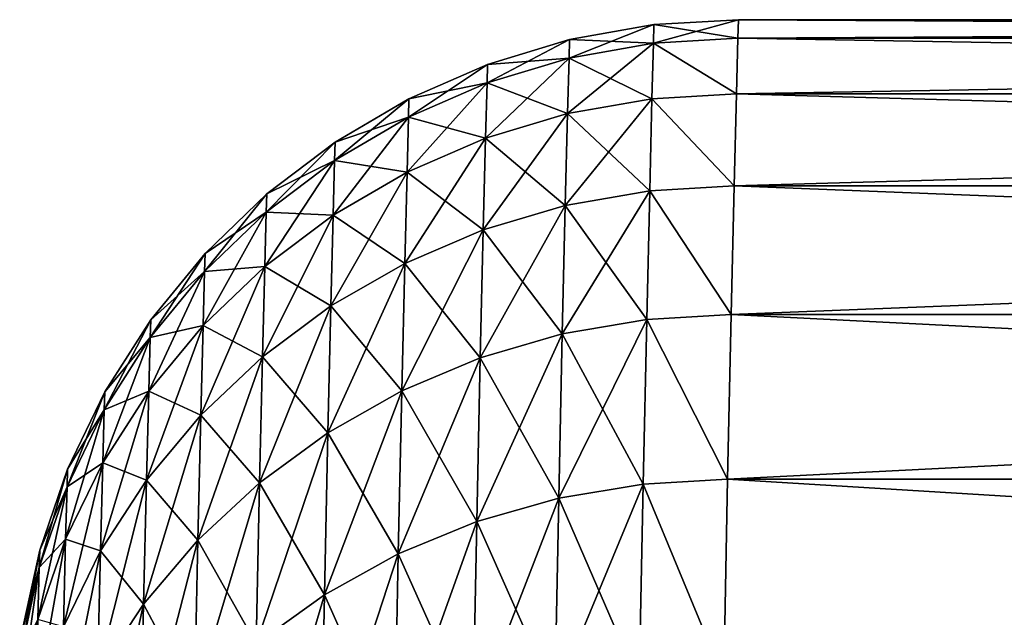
# Model space of a CAD drawing. Header units: metres. Extents: x -2 to 102, y -85 to 102.
# Tile 339 of 343: x 97.019 to 98.105, y 101.811 to 102.47. Entities that reach past the tile are written whole.
import ezdxf

# ---------------------------------------------------------------- set-up
doc = ezdxf.new("R2010")
doc.units = ezdxf.units.M
doc.layers.add('solid_21064300', color=7, linetype='CONTINUOUS')

msp = doc.modelspace()

# ---------------------------------------------------------------- linework, layer by layer
at = {"layer": 'solid_21064300'}
for points in [[(97.718025, 102.444412, 0.638853), (97.811249, 102.44986, 0.639097), (97.811768, 102.470299, 0.000199)], [(97.718025, 102.444412, 0.638853), (97.811768, 102.470299, 0.000199), (97.718559, 102.464851, -0.000001)], [(97.718559, 102.464851, -0.000001), (97.811768, 102.470299, 0.000199), (97.811249, 102.449883, -0.638734)], [(101.36982, 102.470299, 0.001516), (97.811768, 102.470299, 0.000199), (97.811249, 102.44986, 0.639097)], [(101.370728, 102.449799, 0.639964), (101.36982, 102.470299, 0.001516), (97.811249, 102.44986, 0.639097)], [(101.37072, 102.449989, -0.637021), (97.811249, 102.449883, -0.638734), (97.811768, 102.470299, 0.000199)], [(101.36982, 102.470299, 0.001516), (101.37072, 102.449989, -0.637021), (97.811768, 102.470299, 0.000199)], [(97.718559, 102.464851, -0.000001), (97.625504, 102.448311, -0.000001), (97.624969, 102.427917, 0.637628)], [(97.718025, 102.444412, 0.638853), (97.718559, 102.464851, -0.000001), (97.624969, 102.427917, 0.637628)], [(97.718559, 102.464851, -0.000001), (97.718025, 102.444412, -0.638854), (97.625504, 102.448311, -0.000001)], [(97.718559, 102.464851, -0.000001), (97.811249, 102.449883, -0.638734), (97.718025, 102.444412, -0.638854)], [(97.625504, 102.448311, -0.000001), (97.535049, 102.420914, -0.000001), (97.534515, 102.400589, 0.635713)], [(97.624969, 102.427917, 0.637628), (97.625504, 102.448311, -0.000001), (97.534515, 102.400589, 0.635713)], [(97.625504, 102.448311, -0.000001), (97.624969, 102.427917, -0.637629), (97.535049, 102.420914, -0.000001)], [(97.718025, 102.444412, -0.638854), (97.624969, 102.427917, -0.637629), (97.625504, 102.448311, -0.000001)], [(97.718025, 102.444412, -0.638854), (97.811249, 102.449883, -0.638734), (97.809669, 102.388672, -1.275108)], [(97.718025, 102.444412, 0.638853), (97.809662, 102.388641, 1.275364), (97.811249, 102.44986, 0.639097)], [(101.370728, 102.449799, 0.639964), (97.811249, 102.44986, 0.639097), (97.809662, 102.388641, 1.275364)], [(101.373466, 102.388565, 1.275915), (101.370728, 102.449799, 0.639964), (97.809662, 102.388641, 1.275364)], [(101.373451, 102.388908, -1.27324), (97.809669, 102.388672, -1.275108), (97.811249, 102.449883, -0.638734)], [(101.37072, 102.449989, -0.637021), (101.373451, 102.388908, -1.27324), (97.811249, 102.449883, -0.638734)], [(97.718025, 102.444412, 0.638853), (97.624969, 102.427917, 0.637628), (97.623398, 102.366821, 1.272645)], [(97.716454, 102.383179, 1.275079), (97.718025, 102.444412, 0.638853), (97.623398, 102.366821, 1.272645)], [(97.718025, 102.444412, -0.638854), (97.716454, 102.383179, -1.27508), (97.624969, 102.427917, -0.637629)], [(97.716454, 102.383179, 1.275079), (97.809662, 102.388641, 1.275364), (97.718025, 102.444412, 0.638853)], [(97.718025, 102.444412, -0.638854), (97.809669, 102.388672, -1.275108), (97.716454, 102.383179, -1.27508)], [(97.624969, 102.427917, 0.637628), (97.534515, 102.400589, 0.635713), (97.532944, 102.339684, 1.268834)], [(97.623398, 102.366821, 1.272645), (97.624969, 102.427917, 0.637628), (97.532944, 102.339684, 1.268834)], [(97.624969, 102.427917, -0.637629), (97.534515, 102.400589, -0.635714), (97.535049, 102.420914, -0.000001)], [(97.624969, 102.427917, -0.637629), (97.623398, 102.366821, -1.272646), (97.534515, 102.400589, -0.635714)], [(97.716454, 102.383179, -1.27508), (97.623398, 102.366821, -1.272646), (97.624969, 102.427917, -0.637629)], [(97.535049, 102.420914, -0.000001), (97.448456, 102.383041, -0.000001), (97.447922, 102.362801, 0.633135)], [(97.534515, 102.400589, 0.635713), (97.535049, 102.420914, -0.000001), (97.447922, 102.362801, 0.633135)], [(97.535049, 102.420914, -0.000001), (97.534515, 102.400589, -0.635714), (97.448456, 102.383041, -0.000001)], [(97.534515, 102.400589, 0.635713), (97.447922, 102.362801, 0.633135), (97.44635, 102.302162, 1.2637)], [(97.532944, 102.339684, 1.268834), (97.534515, 102.400589, 0.635713), (97.44635, 102.302162, 1.2637)], [(97.534515, 102.400589, -0.635714), (97.447922, 102.362801, -0.633137), (97.448456, 102.383041, -0.000001)], [(97.534515, 102.400589, -0.635714), (97.532944, 102.339684, -1.268835), (97.447922, 102.362801, -0.633137)], [(97.623398, 102.366821, -1.272646), (97.532944, 102.339684, -1.268835), (97.534515, 102.400589, -0.635714)], [(97.448456, 102.383041, -0.000001), (97.366936, 102.33522, -0.000001), (97.366402, 102.315086, 0.629931)], [(97.447922, 102.362801, 0.633135), (97.448456, 102.383041, -0.000001), (97.366402, 102.315086, 0.629931)], [(97.448456, 102.383041, -0.000001), (97.447922, 102.362801, -0.633137), (97.366936, 102.33522, -0.000001)], [(97.716454, 102.383179, 1.275079), (97.623398, 102.366821, 1.272645), (97.620888, 102.265266, 1.902449)], [(97.713936, 102.281418, 1.906061), (97.716454, 102.383179, 1.275079), (97.620888, 102.265266, 1.902449)], [(97.716454, 102.383179, -1.27508), (97.713936, 102.281418, -1.906062), (97.623398, 102.366821, -1.272646)], [(97.713936, 102.281418, 1.906061), (97.807159, 102.286888, 1.906478), (97.716454, 102.383179, 1.275079)], [(97.716454, 102.383179, -1.27508), (97.807159, 102.286911, -1.906328), (97.713936, 102.281418, -1.906062)], [(97.716454, 102.383179, -1.27508), (97.809669, 102.388672, -1.275108), (97.807159, 102.286911, -1.906328)], [(97.716454, 102.383179, 1.275079), (97.807159, 102.286888, 1.906478), (97.809662, 102.388641, 1.275364)], [(101.377747, 102.287254, -1.904583), (97.807159, 102.286911, -1.906328), (97.809669, 102.388672, -1.275108)], [(101.373466, 102.388565, 1.275915), (97.809662, 102.388641, 1.275364), (97.807159, 102.286888, 1.906478)], [(101.377769, 102.286812, 1.906865), (101.373466, 102.388565, 1.275915), (97.807159, 102.286888, 1.906478)], [(101.373451, 102.388908, -1.27324), (101.377747, 102.287254, -1.904583), (97.809669, 102.388672, -1.275108)], [(97.447922, 102.362801, 0.633135), (97.366402, 102.315086, 0.629931), (97.36483, 102.254768, 1.257314)], [(97.44635, 102.302162, 1.2637), (97.447922, 102.362801, 0.633135), (97.36483, 102.254768, 1.257314)], [(97.447922, 102.362801, -0.633137), (97.366402, 102.315086, -0.629932), (97.366936, 102.33522, -0.000001)], [(97.447922, 102.362801, -0.633137), (97.44635, 102.302162, -1.263701), (97.366402, 102.315086, -0.629932)], [(97.532944, 102.339684, -1.268835), (97.44635, 102.302162, -1.263701), (97.447922, 102.362801, -0.633137)], [(97.623398, 102.366821, 1.272645), (97.532944, 102.339684, 1.268834), (97.530434, 102.238457, 1.896779)], [(97.620888, 102.265266, 1.902449), (97.623398, 102.366821, 1.272645), (97.530434, 102.238457, 1.896779)], [(97.623398, 102.366821, -1.272646), (97.620888, 102.265266, -1.902451), (97.532944, 102.339684, -1.268835)], [(97.713936, 102.281418, -1.906062), (97.620888, 102.265266, -1.902451), (97.623398, 102.366821, -1.272646)], [(97.532944, 102.339684, 1.268834), (97.44635, 102.302162, 1.2637), (97.44384, 102.201363, 1.88913)], [(97.530434, 102.238457, 1.896779), (97.532944, 102.339684, 1.268834), (97.44384, 102.201363, 1.88913)], [(97.532944, 102.339684, -1.268835), (97.530434, 102.238457, -1.896781), (97.44635, 102.302162, -1.263701)], [(97.620888, 102.265266, -1.902451), (97.530434, 102.238457, -1.896781), (97.532944, 102.339684, -1.268835)], [(97.366936, 102.33522, -0.000001), (97.291626, 102.278114, -0.000001), (97.291092, 102.25811, 0.626144)], [(97.366402, 102.315086, 0.629931), (97.366936, 102.33522, -0.000001), (97.291092, 102.25811, 0.626144)], [(97.366936, 102.33522, -0.000001), (97.366402, 102.315086, -0.629932), (97.291626, 102.278114, -0.000001)], [(97.366402, 102.315086, 0.629931), (97.291092, 102.25811, 0.626144), (97.28952, 102.198166, 1.249765)], [(97.36483, 102.254768, 1.257314), (97.366402, 102.315086, 0.629931), (97.28952, 102.198166, 1.249765)], [(97.366402, 102.315086, -0.629932), (97.291092, 102.25811, -0.626146), (97.291626, 102.278114, -0.000001)], [(97.366402, 102.315086, -0.629932), (97.36483, 102.254768, -1.257315), (97.291092, 102.25811, -0.626146)], [(97.44635, 102.302162, -1.263701), (97.36483, 102.254768, -1.257315), (97.366402, 102.315086, -0.629932)], [(97.44635, 102.302162, 1.2637), (97.36483, 102.254768, 1.257314), (97.36232, 102.154495, 1.879607)], [(97.44384, 102.201363, 1.88913), (97.44635, 102.302162, 1.2637), (97.36232, 102.154495, 1.879607)], [(97.44635, 102.302162, -1.263701), (97.44384, 102.201363, -1.889131), (97.36483, 102.254768, -1.257315)], [(97.530434, 102.238457, -1.896781), (97.44384, 102.201363, -1.889131), (97.44635, 102.302162, -1.263701)], [(97.713936, 102.281418, -1.906062), (97.807159, 102.286911, -1.906328), (97.803864, 102.145012, -2.529803)], [(97.713936, 102.281418, 1.906061), (97.803864, 102.144997, 2.529866), (97.807159, 102.286888, 1.906478)], [(101.383324, 102.145393, -2.528365), (97.803864, 102.145012, -2.529803), (97.807159, 102.286911, -1.906328)], [(101.377769, 102.286812, 1.906865), (97.807159, 102.286888, 1.906478), (97.803864, 102.144997, 2.529866)], [(101.383339, 102.144913, 2.530188), (101.377769, 102.286812, 1.906865), (97.803864, 102.144997, 2.529866)], [(101.377747, 102.287254, -1.904583), (101.383324, 102.145393, -2.528365), (97.807159, 102.286911, -1.906328)], [(97.291626, 102.278114, -0.000001), (97.223572, 102.212532, -0.000001), (97.223038, 102.192665, 0.621828)], [(97.291092, 102.25811, 0.626144), (97.291626, 102.278114, -0.000001), (97.223038, 102.192665, 0.621828)], [(97.291626, 102.278114, -0.000001), (97.291092, 102.25811, -0.626146), (97.223572, 102.212532, -0.000001)], [(97.713936, 102.281418, 1.906061), (97.620888, 102.265266, 1.902449), (97.617577, 102.12368, 2.524465)], [(97.710625, 102.139534, 2.529209), (97.713936, 102.281418, 1.906061), (97.617577, 102.12368, 2.524465)], [(97.713936, 102.281418, -1.906062), (97.710625, 102.139534, -2.529211), (97.620888, 102.265266, -1.902451)], [(97.710625, 102.139534, 2.529209), (97.803864, 102.144997, 2.529866), (97.713936, 102.281418, 1.906061)], [(97.713936, 102.281418, -1.906062), (97.803864, 102.145012, -2.529803), (97.710625, 102.139534, -2.529211)], [(97.620888, 102.265266, 1.902449), (97.530434, 102.238457, 1.896779), (97.527122, 102.097321, 2.516988)], [(97.617577, 102.12368, 2.524465), (97.620888, 102.265266, 1.902449), (97.527122, 102.097321, 2.516988)], [(97.620888, 102.265266, -1.902451), (97.617577, 102.12368, -2.524466), (97.530434, 102.238457, -1.896781)], [(97.710625, 102.139534, -2.529211), (97.617577, 102.12368, -2.524466), (97.620888, 102.265266, -1.902451)], [(97.291092, 102.25811, 0.626144), (97.223038, 102.192665, 0.621828), (97.221474, 102.133148, 1.241159)], [(97.28952, 102.198166, 1.249765), (97.291092, 102.25811, 0.626144), (97.221474, 102.133148, 1.241159)], [(97.291092, 102.25811, -0.626146), (97.223038, 102.192665, -0.62183), (97.223572, 102.212532, -0.000001)], [(97.291092, 102.25811, -0.626146), (97.28952, 102.198166, -1.249766), (97.223038, 102.192665, -0.62183)], [(97.36483, 102.254768, 1.257314), (97.28952, 102.198166, 1.249765), (97.28701, 102.098518, 1.868345)], [(97.36232, 102.154495, 1.879607), (97.36483, 102.254768, 1.257314), (97.28701, 102.098518, 1.868345)], [(97.36483, 102.254768, -1.257315), (97.28952, 102.198166, -1.249766), (97.291092, 102.25811, -0.626146)], [(97.36483, 102.254768, -1.257315), (97.36232, 102.154495, -1.879609), (97.28952, 102.198166, -1.249766)], [(97.44384, 102.201363, -1.889131), (97.36232, 102.154495, -1.879609), (97.36483, 102.254768, -1.257315)], [(97.530434, 102.238457, 1.896779), (97.44384, 102.201363, 1.88913), (97.440529, 102.060814, 2.506882)], [(97.527122, 102.097321, 2.516988), (97.530434, 102.238457, 1.896779), (97.440529, 102.060814, 2.506882)], [(97.530434, 102.238457, -1.896781), (97.527122, 102.097321, -2.516989), (97.44384, 102.201363, -1.889131)], [(97.617577, 102.12368, -2.524466), (97.527122, 102.097321, -2.516989), (97.530434, 102.238457, -1.896781)], [(97.223572, 102.212532, -0.000001), (97.163727, 102.139374, -0.000001), (97.163193, 102.119667, 0.617043)], [(97.223038, 102.192665, 0.621828), (97.223572, 102.212532, -0.000001), (97.163193, 102.119667, 0.617043)], [(97.223572, 102.212532, -0.000001), (97.223038, 102.192665, -0.62183), (97.163727, 102.139374, -0.000001)], [(97.28952, 102.198166, 1.249765), (97.221474, 102.133148, 1.241159), (97.218956, 102.034203, 1.8555)], [(97.28701, 102.098518, 1.868345), (97.28952, 102.198166, 1.249765), (97.218956, 102.034203, 1.8555)], [(97.28952, 102.198166, -1.249766), (97.221474, 102.133148, -1.24116), (97.223038, 102.192665, -0.62183)], [(97.28952, 102.198166, -1.249766), (97.28701, 102.098518, -1.868347), (97.221474, 102.133148, -1.24116)], [(97.36232, 102.154495, -1.879609), (97.28701, 102.098518, -1.868347), (97.28952, 102.198166, -1.249766)], [(97.44384, 102.201363, 1.88913), (97.36232, 102.154495, 1.879607), (97.359016, 102.014679, 2.494289)], [(97.440529, 102.060814, 2.506882), (97.44384, 102.201363, 1.88913), (97.359016, 102.014679, 2.494289)], [(97.44384, 102.201363, -1.889131), (97.440529, 102.060814, -2.506883), (97.36232, 102.154495, -1.879609)], [(97.527122, 102.097321, -2.516989), (97.440529, 102.060814, -2.506883), (97.44384, 102.201363, -1.889131)], [(97.223038, 102.192665, 0.621828), (97.163193, 102.119667, 0.617043), (97.161629, 102.060616, 1.231616)], [(97.221474, 102.133148, 1.241159), (97.223038, 102.192665, 0.621828), (97.161629, 102.060616, 1.231616)], [(97.223038, 102.192665, -0.62183), (97.163193, 102.119667, -0.617045), (97.163727, 102.139374, -0.000001)], [(97.223038, 102.192665, -0.62183), (97.221474, 102.133148, -1.24116), (97.163193, 102.119667, -0.617045)], [(97.36232, 102.154495, 1.879607), (97.28701, 102.098518, 1.868345), (97.283699, 101.959549, 2.479383)], [(97.359016, 102.014679, 2.494289), (97.36232, 102.154495, 1.879607), (97.283699, 101.959549, 2.479383)], [(97.36232, 102.154495, -1.879609), (97.359016, 102.014679, -2.49429), (97.28701, 102.098518, -1.868347)], [(97.440529, 102.060814, -2.506883), (97.359016, 102.014679, -2.49429), (97.36232, 102.154495, -1.879609)], [(97.710625, 102.139534, -2.529211), (97.803864, 102.145012, -2.529803), (97.799927, 101.963547, -3.142972)], [(97.710625, 102.139534, 2.529209), (97.799927, 101.963539, 3.142988), (97.803864, 102.144997, 2.529866)], [(101.389854, 101.963898, -3.141902), (97.799927, 101.963547, -3.142972), (97.803864, 102.145012, -2.529803)], [(101.383339, 102.144913, 2.530188), (97.803864, 102.144997, 2.529866), (97.799927, 101.963539, 3.142988)], [(101.38987, 101.963448, 3.14327), (101.383339, 102.144913, 2.530188), (97.799927, 101.963539, 3.142988)], [(101.383324, 102.145393, -2.528365), (101.389854, 101.963898, -3.141902), (97.803864, 102.145012, -2.529803)], [(97.163727, 102.139374, -0.000001), (97.11293, 102.059677, -0.000001), (97.112396, 102.040138, 0.611856)], [(97.163193, 102.119667, 0.617043), (97.163727, 102.139374, -0.000001), (97.112396, 102.040138, 0.611856)], [(97.163727, 102.139374, -0.000001), (97.163193, 102.119667, -0.617045), (97.11293, 102.059677, -0.000001)], [(97.221474, 102.133148, 1.241159), (97.161629, 102.060616, 1.231616), (97.159119, 101.962448, 1.841252)], [(97.218956, 102.034203, 1.8555), (97.221474, 102.133148, 1.241159), (97.159119, 101.962448, 1.841252)], [(97.221474, 102.133148, -1.24116), (97.161629, 102.060616, -1.231617), (97.163193, 102.119667, -0.617045)], [(97.221474, 102.133148, -1.24116), (97.218956, 102.034203, -1.855502), (97.161629, 102.060616, -1.231617)], [(97.28701, 102.098518, -1.868347), (97.218956, 102.034203, -1.855502), (97.221474, 102.133148, -1.24116)], [(97.710625, 102.139534, 2.529209), (97.617577, 102.12368, 2.524465), (97.613663, 101.942642, 3.136146)], [(97.706718, 101.958138, 3.141968), (97.710625, 102.139534, 2.529209), (97.613663, 101.942642, 3.136146)], [(97.710625, 102.139534, -2.529211), (97.706718, 101.958138, -3.141969), (97.617577, 102.12368, -2.524466)], [(97.706718, 101.958138, 3.141968), (97.799927, 101.963539, 3.142988), (97.710625, 102.139534, 2.529209)], [(97.710625, 102.139534, -2.529211), (97.799927, 101.963547, -3.142972), (97.706718, 101.958138, -3.141969)], [(97.617577, 102.12368, 2.524465), (97.527122, 102.097321, 2.516988), (97.523209, 101.91684, 3.126928)], [(97.613663, 101.942642, 3.136146), (97.617577, 102.12368, 2.524465), (97.523209, 101.91684, 3.126928)], [(97.617577, 102.12368, -2.524466), (97.613663, 101.942642, -3.136148), (97.527122, 102.097321, -2.516989)], [(97.706718, 101.958138, -3.141969), (97.613663, 101.942642, -3.136148), (97.617577, 102.12368, -2.524466)], [(97.163193, 102.119667, 0.617043), (97.112396, 102.040138, 0.611856), (97.110832, 101.98159, 1.221269)], [(97.161629, 102.060616, 1.231616), (97.163193, 102.119667, 0.617043), (97.110832, 101.98159, 1.221269)], [(97.163193, 102.119667, -0.617045), (97.112396, 102.040138, -0.611857), (97.11293, 102.059677, -0.000001)], [(97.163193, 102.119667, -0.617045), (97.161629, 102.060616, -1.231617), (97.112396, 102.040138, -0.611857)], [(97.28701, 102.098518, 1.868345), (97.218956, 102.034203, 1.8555), (97.215652, 101.89621, 2.462375)], [(97.283699, 101.959549, 2.479383), (97.28701, 102.098518, 1.868345), (97.215652, 101.89621, 2.462375)], [(97.28701, 102.098518, -1.868347), (97.283699, 101.959549, -2.479385), (97.218956, 102.034203, -1.855502)], [(97.359016, 102.014679, -2.49429), (97.283699, 101.959549, -2.479385), (97.28701, 102.098518, -1.868347)], [(97.527122, 102.097321, 2.516988), (97.440529, 102.060814, 2.506882), (97.436623, 101.881073, 3.114441)], [(97.523209, 101.91684, 3.126928), (97.527122, 102.097321, 2.516988), (97.436623, 101.881073, 3.114441)], [(97.527122, 102.097321, -2.516989), (97.523209, 101.916832, -3.126929), (97.440529, 102.060814, -2.506883)], [(97.613663, 101.942642, -3.136148), (97.523209, 101.916832, -3.126929), (97.527122, 102.097321, -2.516989)], [(97.11293, 102.059677, -0.000001), (97.071884, 101.974541, -0.000001), (97.071358, 101.955177, 0.606338)], [(97.112396, 102.040138, 0.611856), (97.11293, 102.059677, -0.000001), (97.071358, 101.955177, 0.606338)], [(97.11293, 102.059677, -0.000001), (97.112396, 102.040138, -0.611857), (97.071884, 101.974541, -0.000001)], [(97.161629, 102.060616, 1.231616), (97.110832, 101.98159, 1.221269), (97.108322, 101.884254, 1.825799)], [(97.159119, 101.962448, 1.841252), (97.161629, 102.060616, 1.231616), (97.108322, 101.884254, 1.825799)], [(97.161629, 102.060616, -1.231617), (97.110832, 101.98159, -1.22127), (97.112396, 102.040138, -0.611857)], [(97.161629, 102.060616, -1.231617), (97.159119, 101.962448, -1.841254), (97.110832, 101.98159, -1.22127)], [(97.218956, 102.034203, -1.855502), (97.159119, 101.962448, -1.841254), (97.161629, 102.060616, -1.231617)], [(97.440529, 102.060814, 2.506882), (97.359016, 102.014679, 2.494289), (97.355103, 101.835861, 3.09886)], [(97.436623, 101.881073, 3.114441), (97.440529, 102.060814, 2.506882), (97.355103, 101.835861, 3.09886)], [(97.440529, 102.060814, -2.506883), (97.436623, 101.881073, -3.114442), (97.359016, 102.014679, -2.49429)], [(97.523209, 101.916832, -3.126929), (97.436623, 101.881073, -3.114442), (97.440529, 102.060814, -2.506883)], [(97.112396, 102.040138, 0.611856), (97.071358, 101.955177, 0.606338), (97.069786, 101.897171, 1.210262)], [(97.110832, 101.98159, 1.221269), (97.112396, 102.040138, 0.611856), (97.069786, 101.897171, 1.210262)], [(97.112396, 102.040138, -0.611857), (97.071358, 101.955177, -0.60634), (97.071884, 101.974541, -0.000001)], [(97.112396, 102.040138, -0.611857), (97.110832, 101.98159, -1.22127), (97.071358, 101.955177, -0.60634)], [(97.218956, 102.034203, 1.8555), (97.159119, 101.962448, 1.841252), (97.155807, 101.825531, 2.4435)], [(97.215652, 101.89621, 2.462375), (97.218956, 102.034203, 1.8555), (97.155807, 101.825531, 2.4435)], [(97.218956, 102.034203, -1.855502), (97.215652, 101.89621, -2.462376), (97.159119, 101.962448, -1.841254)], [(97.283699, 101.959549, -2.479385), (97.215652, 101.89621, -2.462376), (97.218956, 102.034203, -1.855502)], [(97.359016, 102.014679, 2.494289), (97.283699, 101.959549, 2.479383), (97.279793, 101.781822, 3.080403)], [(97.355103, 101.835861, 3.09886), (97.359016, 102.014679, 2.494289), (97.279793, 101.781822, 3.080403)], [(97.359016, 102.014679, -2.49429), (97.355103, 101.835861, -3.098861), (97.283699, 101.959549, -2.479385)], [(97.436623, 101.881073, -3.114442), (97.355103, 101.835861, -3.098861), (97.359016, 102.014679, -2.49429)], [(97.110832, 101.98159, 1.221269), (97.069786, 101.897171, 1.210262), (97.067276, 101.800728, 1.809358)], [(97.108322, 101.884254, 1.825799), (97.110832, 101.98159, 1.221269), (97.067276, 101.800728, 1.809358)], [(97.110832, 101.98159, -1.22127), (97.069786, 101.897171, -1.210263), (97.071358, 101.955177, -0.60634)], [(97.110832, 101.98159, -1.22127), (97.108322, 101.884254, -1.825801), (97.069786, 101.897171, -1.210263)], [(97.159119, 101.962448, -1.841254), (97.108322, 101.884254, -1.825801), (97.110832, 101.98159, -1.22127)], [(97.071884, 101.974541, -0.000001), (97.041168, 101.885162, -0.000001), (97.040634, 101.865982, 0.600568)], [(97.071358, 101.955177, 0.606338), (97.071884, 101.974541, -0.000001), (97.040634, 101.865982, 0.600568)], [(97.071884, 101.974541, -0.000001), (97.071358, 101.955177, -0.60634), (97.041168, 101.885162, -0.000001)], [(97.159119, 101.962448, 1.841252), (97.108322, 101.884254, 1.825799), (97.105011, 101.748505, 2.423022)], [(97.155807, 101.825531, 2.4435), (97.159119, 101.962448, 1.841252), (97.105011, 101.748505, 2.423022)], [(97.159119, 101.962448, -1.841254), (97.155807, 101.825531, -2.443501), (97.108322, 101.884254, -1.825801)], [(97.215652, 101.89621, -2.462376), (97.155807, 101.825531, -2.443501), (97.159119, 101.962448, -1.841254)], [(97.283699, 101.959549, 2.479383), (97.215652, 101.89621, 2.462375), (97.211739, 101.719711, 3.059326)], [(97.279793, 101.781822, 3.080403), (97.283699, 101.959549, 2.479383), (97.211739, 101.719711, 3.059326)], [(97.283699, 101.959549, -2.479385), (97.279793, 101.781815, -3.080404), (97.215652, 101.89621, -2.462376)], [(97.355103, 101.835861, -3.098861), (97.279793, 101.781815, -3.080404), (97.283699, 101.959549, -2.479385)], [(97.706718, 101.958138, -3.141969), (97.799927, 101.963547, -3.142972), (97.79567, 101.743248, -3.743311)], [(97.706718, 101.958138, 3.141968), (97.79567, 101.743256, 3.743307), (97.799927, 101.963539, 3.142988)], [(101.396637, 101.743538, -3.742602), (97.79567, 101.743248, -3.743311), (97.799927, 101.963547, -3.142972)], [(101.38987, 101.963448, 3.14327), (97.799927, 101.963539, 3.142988), (97.79567, 101.743256, 3.743307)], [(101.396652, 101.743149, 3.743567), (101.38987, 101.963448, 3.14327), (97.79567, 101.743256, 3.743307)], [(101.389854, 101.963898, -3.141902), (101.396637, 101.743538, -3.742602), (97.799927, 101.963547, -3.142972)], [(97.071358, 101.955177, 0.606338), (97.040634, 101.865982, 0.600568), (97.03907, 101.808533, 1.198749)], [(97.069786, 101.897171, 1.210262), (97.071358, 101.955177, 0.606338), (97.03907, 101.808533, 1.198749)], [(97.071358, 101.955177, -0.60634), (97.040634, 101.865982, -0.60057), (97.041168, 101.885162, -0.000001)], [(97.071358, 101.955177, -0.60634), (97.069786, 101.897171, -1.210263), (97.040634, 101.865982, -0.60057)], [(97.706718, 101.958138, 3.141968), (97.613663, 101.942642, 3.136146), (97.609383, 101.722893, 3.734993)], [(97.702431, 101.737968, 3.741829), (97.706718, 101.958138, 3.141968), (97.609383, 101.722893, 3.734993)], [(97.706718, 101.958138, -3.141969), (97.702431, 101.737968, -3.74183), (97.613663, 101.942642, -3.136148)], [(97.702431, 101.737968, 3.741829), (97.79567, 101.743256, 3.743307), (97.706718, 101.958138, 3.141968)], [(97.706718, 101.958138, -3.141969), (97.79567, 101.743248, -3.743311), (97.702431, 101.737968, -3.74183)], [(97.613663, 101.942642, 3.136146), (97.523209, 101.91684, 3.126928), (97.518929, 101.697746, 3.724109)], [(97.609383, 101.722893, 3.734993), (97.613663, 101.942642, 3.136146), (97.518929, 101.697746, 3.724109)], [(97.613663, 101.942642, -3.136148), (97.609383, 101.722893, -3.734994), (97.523209, 101.916832, -3.126929)], [(97.702431, 101.737968, -3.74183), (97.609383, 101.722893, -3.734994), (97.613663, 101.942642, -3.136148)], [(97.523209, 101.91684, 3.126928), (97.436623, 101.881073, 3.114441), (97.432343, 101.662865, 3.709329)], [(97.518929, 101.697746, 3.724109), (97.523209, 101.91684, 3.126928), (97.432343, 101.662865, 3.709329)], [(97.523209, 101.916832, -3.126929), (97.518929, 101.697746, -3.72411), (97.436623, 101.881073, -3.114442)], [(97.609383, 101.722893, -3.734994), (97.518929, 101.697746, -3.72411), (97.523209, 101.916832, -3.126929)], [(97.069786, 101.897171, 1.210262), (97.03907, 101.808533, 1.198749), (97.03656, 101.713013, 1.792157)], [(97.067276, 101.800728, 1.809358), (97.069786, 101.897171, 1.210262), (97.03656, 101.713013, 1.792157)], [(97.069786, 101.897171, -1.210263), (97.03907, 101.808533, -1.19875), (97.040634, 101.865982, -0.60057)], [(97.069786, 101.897171, -1.210263), (97.067276, 101.800728, -1.809359), (97.03907, 101.808533, -1.19875)], [(97.108322, 101.884254, -1.825801), (97.067276, 101.800728, -1.809359), (97.069786, 101.897171, -1.210263)], [(97.215652, 101.89621, 2.462375), (97.155807, 101.825531, 2.4435), (97.151901, 101.650398, 3.035925)], [(97.211739, 101.719711, 3.059326), (97.215652, 101.89621, 2.462375), (97.151901, 101.650398, 3.035925)], [(97.215652, 101.89621, -2.462376), (97.211739, 101.719711, -3.059328), (97.155807, 101.825531, -2.443501)], [(97.279793, 101.781815, -3.080404), (97.211739, 101.719711, -3.059328), (97.215652, 101.89621, -2.462376)], [(97.041168, 101.885162, -0.000001), (97.02121, 101.792778, -0.000001), (97.020676, 101.773796, 0.594626)], [(97.040634, 101.865982, 0.600568), (97.041168, 101.885162, -0.000001), (97.020676, 101.773796, 0.594626)], [(97.041168, 101.885162, -0.000001), (97.040634, 101.865982, -0.60057), (97.02121, 101.792778, -0.000001)], [(97.108322, 101.884254, 1.825799), (97.067276, 101.800728, 1.809358), (97.063972, 101.666206, 2.401227)], [(97.105011, 101.748505, 2.423022), (97.108322, 101.884254, 1.825799), (97.063972, 101.666206, 2.401227)], [(97.108322, 101.884254, -1.825801), (97.105011, 101.748505, -2.423023), (97.067276, 101.800728, -1.809359)], [(97.155807, 101.825531, -2.443501), (97.105011, 101.748505, -2.423023), (97.108322, 101.884254, -1.825801)], [(97.436623, 101.881073, 3.114441), (97.355103, 101.835861, 3.09886), (97.350822, 101.618752, 3.690859)], [(97.432343, 101.662865, 3.709329), (97.436623, 101.881073, 3.114441), (97.350822, 101.618752, 3.690859)], [(97.436623, 101.881073, -3.114442), (97.432343, 101.662865, -3.70933), (97.355103, 101.835861, -3.098861)], [(97.518929, 101.697746, -3.72411), (97.432343, 101.662865, -3.70933), (97.436623, 101.881073, -3.114442)], [(97.040634, 101.865982, 0.600568), (97.020676, 101.773796, 0.594626), (97.019112, 101.716919, 1.186891)], [(97.03907, 101.808533, 1.198749), (97.040634, 101.865982, 0.600568), (97.019112, 101.716919, 1.186891)], [(97.040634, 101.865982, -0.60057), (97.020676, 101.773796, -0.594627), (97.02121, 101.792778, -0.000001)], [(97.040634, 101.865982, -0.60057), (97.03907, 101.808533, -1.19875), (97.020676, 101.773796, -0.594627)], [(97.355103, 101.835861, 3.09886), (97.279793, 101.781822, 3.080403), (97.275513, 101.566017, 3.668956)], [(97.350822, 101.618752, 3.690859), (97.355103, 101.835861, 3.09886), (97.275513, 101.566017, 3.668956)], [(97.355103, 101.835861, -3.098861), (97.350822, 101.618752, -3.69086), (97.279793, 101.781815, -3.080404)], [(97.432343, 101.662865, -3.70933), (97.350822, 101.618752, -3.69086), (97.355103, 101.835861, -3.098861)], [(97.155807, 101.825531, 2.4435), (97.105011, 101.748505, 2.423022), (97.101105, 101.574852, 3.010526)], [(97.151901, 101.650398, 3.035925), (97.155807, 101.825531, 2.4435), (97.101105, 101.574852, 3.010526)], [(97.155807, 101.825531, -2.443501), (97.151901, 101.650398, -3.035927), (97.105011, 101.748505, -2.423023)], [(97.211739, 101.719711, -3.059328), (97.151901, 101.650398, -3.035927), (97.155807, 101.825531, -2.443501)]]:
    msp.add_3dface(points, dxfattribs=at)

doc.saveas('drawing.dxf')
